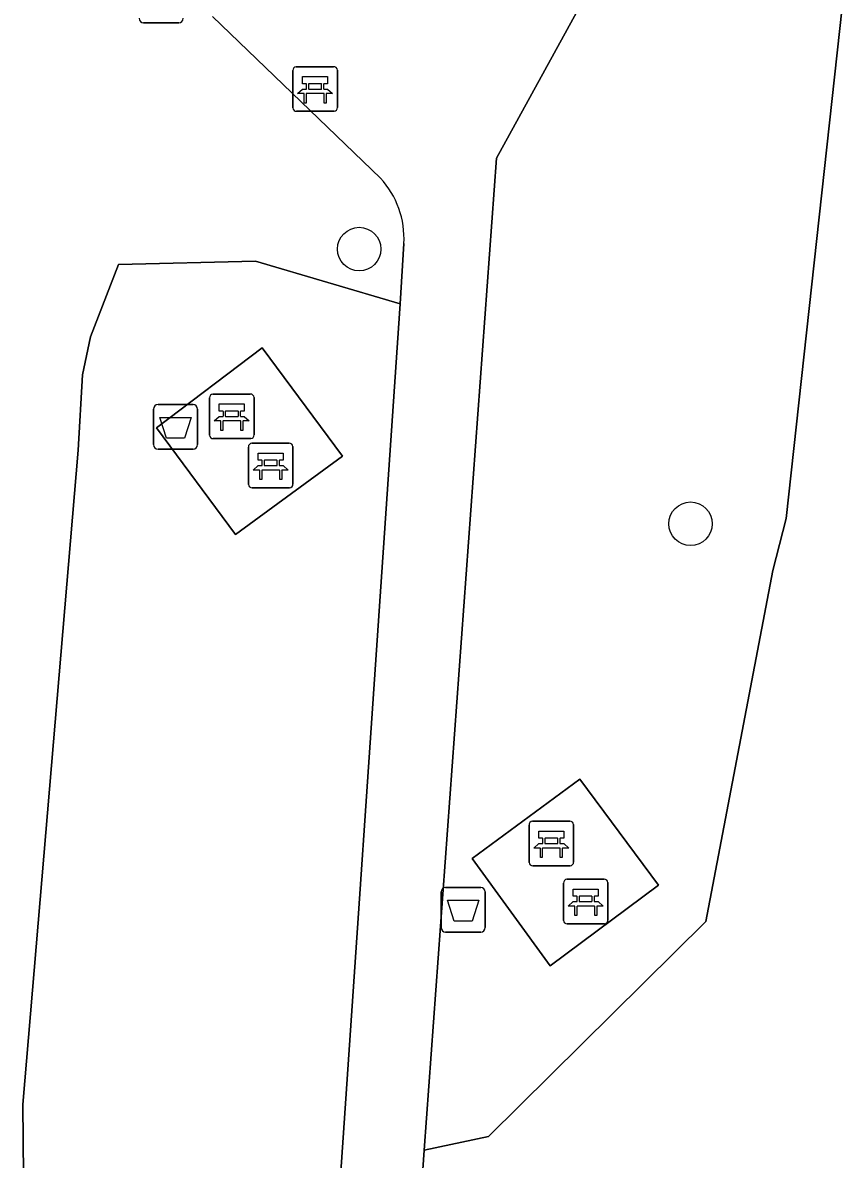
# Model space of a CAD drawing. Extents: x 159960 to 160866, y 382700 to 383354.
# Drawn here: x 160586.31 to 160604.74, y 382854.01 to 382879.56 of the extents above; entities that cross this region are included whole.
import ezdxf

# ---------------------------------------------------------------- set-up
doc = ezdxf.new("R2010")
doc.units = 0
for name, color, linetype in [('IMGEO_Afvalbak', 7, 'Continuous'), ('IMGEO_Bank', 7, 'Continuous'), ('IMGEO_Boom', 7, 'Continuous'), ('IMGEO_Groenvoorziening', 7, 'Continuous'), ('IMGEO_Voetpad_halfverhard', 7, 'Continuous'), ('IMGEO_Voetpad_open', 7, 'Continuous')]:
    doc.layers.add(name, color=color, linetype=linetype)

msp = doc.modelspace()

# ---------------------------------------------------------------- linework, layer by layer
at = {"layer": 'IMGEO_Afvalbak'}
for p, q in [((160589.819, 382879.56), (160589.029, 382879.56)), ((160589.029, 382879.56), (160589.819, 382879.56)), ((160589.254, 382870.074), (160589.254, 382870.874)), ((160589.254, 382870.874), (160589.254, 382870.074)), ((160589.354, 382870.974), (160590.144, 382870.974)), ((160590.144, 382870.974), (160589.354, 382870.974)), ((160590.244, 382870.874), (160590.244, 382870.074)), ((160590.244, 382870.074), (160590.244, 382870.874)), ((160590.144, 382869.974), (160589.354, 382869.974)), ((160589.354, 382869.974), (160590.144, 382869.974)), ((160595.822, 382860.116), (160596.612, 382860.116)), ((160596.612, 382860.116), (160595.822, 382860.116)), ((160595.722, 382859.216), (160595.722, 382860.016)), ((160595.722, 382860.016), (160595.722, 382859.216)), ((160596.712, 382860.016), (160596.712, 382859.216)), ((160596.712, 382859.216), (160596.712, 382860.016)), ((160596.612, 382859.116), (160595.822, 382859.116)), ((160595.822, 382859.116), (160596.612, 382859.116))]:
    msp.add_line(p, q, dxfattribs=at)
for points in [[(160589.397, 382870.688), (160590.101, 382870.688), (160589.952, 382870.218), (160589.546, 382870.218), (160589.397, 382870.688)], [(160595.865, 382859.83), (160596.569, 382859.83), (160596.42, 382859.36), (160596.014, 382859.36), (160595.865, 382859.83)]]:
    msp.add_lwpolyline(points, dxfattribs=at)
for centre, start, end in [((160589.029, 382879.66), 180, 270), ((160589.029, 382879.66), 180, 270), ((160589.819, 382879.66), 270, 0), ((160589.819, 382879.66), 270, 0), ((160589.354, 382870.874), 90, 180), ((160589.354, 382870.874), 90, 180), ((160590.144, 382870.874), 0, 90), ((160590.144, 382870.874), 360, 90), ((160589.354, 382870.074), 180, 270), ((160589.354, 382870.074), 180, 270), ((160590.144, 382870.074), 270, 0), ((160590.144, 382870.074), 270, 0), ((160595.822, 382860.016), 90, 180), ((160595.822, 382860.016), 90, 180), ((160596.612, 382860.016), 0, 90), ((160596.612, 382860.016), 360, 90), ((160595.822, 382859.216), 180, 270), ((160595.822, 382859.216), 180, 270), ((160596.612, 382859.216), 270, 0), ((160596.612, 382859.216), 270, 0)]:
    msp.add_arc(centre, 0.1, start, end, dxfattribs=at)
at = {"layer": 'IMGEO_Bank'}
for p, q in [((160592.462, 382878.57), (160593.303, 382878.57)), ((160593.303, 382878.57), (160592.462, 382878.57)), ((160592.387, 382877.645), (160592.387, 382878.486)), ((160592.387, 382878.486), (160592.387, 382877.645)), ((160593.387, 382878.495), (160593.387, 382877.654)), ((160593.387, 382877.654), (160593.387, 382878.495)), ((160592.696, 382878.076), (160592.696, 382878.182)), ((160592.74, 382878.182), (160592.74, 382878.076)), ((160593.028, 382878.188), (160592.746, 382878.188)), ((160592.746, 382878.07), (160593.028, 382878.07)), ((160593.034, 382878.076), (160593.034, 382878.182)), ((160593.078, 382878.182), (160593.078, 382878.076)), ((160593.084, 382877.968), (160592.691, 382877.968)), ((160593.312, 382877.57), (160592.471, 382877.57)), ((160592.471, 382877.57), (160593.312, 382877.57)), ((160590.514, 382870.285), (160590.514, 382871.126)), ((160590.514, 382871.126), (160590.514, 382870.285)), ((160590.589, 382871.21), (160591.43, 382871.21)), ((160591.43, 382871.21), (160590.589, 382871.21)), ((160591.514, 382871.135), (160591.514, 382870.294)), ((160591.514, 382870.294), (160591.514, 382871.135)), ((160591.211, 382870.608), (160590.818, 382870.608)), ((160590.823, 382870.716), (160590.823, 382870.822)), ((160590.867, 382870.822), (160590.867, 382870.716)), ((160591.155, 382870.828), (160590.873, 382870.828)), ((160590.873, 382870.71), (160591.155, 382870.71)), ((160591.161, 382870.716), (160591.161, 382870.822)), ((160591.205, 382870.822), (160591.205, 382870.716)), ((160591.439, 382870.21), (160590.598, 382870.21)), ((160590.598, 382870.21), (160591.439, 382870.21)), ((160591.463, 382870.105), (160592.304, 382870.105)), ((160592.304, 382870.105), (160591.463, 382870.105)), ((160591.388, 382869.18), (160591.388, 382870.021)), ((160591.388, 382870.021), (160591.388, 382869.18)), ((160592.388, 382870.03), (160592.388, 382869.189)), ((160592.388, 382869.189), (160592.388, 382870.03)), ((160591.697, 382869.611), (160591.697, 382869.717)), ((160591.741, 382869.717), (160591.741, 382869.611)), ((160592.029, 382869.723), (160591.747, 382869.723)), ((160591.747, 382869.605), (160592.029, 382869.605)), ((160592.035, 382869.611), (160592.035, 382869.717)), ((160592.079, 382869.717), (160592.079, 382869.611)), ((160592.085, 382869.503), (160591.692, 382869.503)), ((160592.313, 382869.105), (160591.472, 382869.105)), ((160591.472, 382869.105), (160592.313, 382869.105)), ((160597.698, 382860.68), (160597.698, 382861.521)), ((160597.698, 382861.521), (160597.698, 382860.68)), ((160597.773, 382861.605), (160598.614, 382861.605)), ((160598.614, 382861.605), (160597.773, 382861.605)), ((160598.698, 382861.53), (160598.698, 382860.689)), ((160598.698, 382860.689), (160598.698, 382861.53)), ((160598.007, 382861.111), (160598.007, 382861.217)), ((160598.051, 382861.217), (160598.051, 382861.111)), ((160598.339, 382861.223), (160598.057, 382861.223)), ((160598.345, 382861.111), (160598.345, 382861.217)), ((160598.389, 382861.217), (160598.389, 382861.111)), ((160598.395, 382861.003), (160598.002, 382861.003)), ((160598.057, 382861.105), (160598.339, 382861.105)), ((160598.623, 382860.605), (160597.782, 382860.605)), ((160597.782, 382860.605), (160598.623, 382860.605)), ((160598.472, 382859.376), (160598.472, 382860.217)), ((160598.472, 382860.217), (160598.472, 382859.376)), ((160598.547, 382860.301), (160599.388, 382860.301)), ((160599.388, 382860.301), (160598.547, 382860.301)), ((160599.472, 382860.226), (160599.472, 382859.385)), ((160599.472, 382859.385), (160599.472, 382860.226)), ((160598.781, 382859.807), (160598.781, 382859.913)), ((160598.825, 382859.913), (160598.825, 382859.807)), ((160599.113, 382859.919), (160598.831, 382859.919)), ((160599.119, 382859.807), (160599.119, 382859.913)), ((160599.163, 382859.913), (160599.163, 382859.807)), ((160599.169, 382859.699), (160598.776, 382859.699)), ((160598.831, 382859.801), (160599.113, 382859.801)), ((160599.397, 382859.301), (160598.556, 382859.301)), ((160598.556, 382859.301), (160599.397, 382859.301))]:
    msp.add_line(p, q, dxfattribs=at)
for points in [[(160592.69, 382878.188), (160592.604, 382878.188), (160592.604, 382878.349), (160593.167, 382878.349), (160593.167, 382878.188), (160593.084, 382878.188)], [(160592.634, 382877.968), (160592.492, 382877.968), (160592.604, 382878.07), (160592.69, 382878.07)], [(160593.084, 382878.07), (160593.167, 382878.07), (160593.279, 382877.968), (160593.14, 382877.968)], [(160592.684, 382877.961), (160592.684, 382877.754), (160592.641, 382877.754), (160592.641, 382877.961)], [(160593.134, 382877.961), (160593.134, 382877.754), (160593.09, 382877.754), (160593.09, 382877.961)], [(160590.817, 382870.828), (160590.731, 382870.828), (160590.731, 382870.989), (160591.294, 382870.989), (160591.294, 382870.828), (160591.211, 382870.828)], [(160590.761, 382870.608), (160590.619, 382870.608), (160590.731, 382870.71), (160590.817, 382870.71)], [(160590.811, 382870.601), (160590.811, 382870.394), (160590.768, 382870.394), (160590.768, 382870.601)], [(160591.211, 382870.71), (160591.294, 382870.71), (160591.406, 382870.608), (160591.267, 382870.608)], [(160591.261, 382870.601), (160591.261, 382870.394), (160591.217, 382870.394), (160591.217, 382870.601)], [(160591.691, 382869.723), (160591.605, 382869.723), (160591.605, 382869.884), (160592.168, 382869.884), (160592.168, 382869.723), (160592.085, 382869.723)], [(160591.635, 382869.503), (160591.493, 382869.503), (160591.605, 382869.605), (160591.691, 382869.605)], [(160592.085, 382869.605), (160592.168, 382869.605), (160592.28, 382869.503), (160592.141, 382869.503)], [(160591.685, 382869.496), (160591.685, 382869.289), (160591.642, 382869.289), (160591.642, 382869.496)], [(160592.135, 382869.496), (160592.135, 382869.289), (160592.091, 382869.289), (160592.091, 382869.496)], [(160598.001, 382861.223), (160597.915, 382861.223), (160597.915, 382861.384), (160598.478, 382861.384), (160598.478, 382861.223), (160598.395, 382861.223)], [(160597.945, 382861.003), (160597.803, 382861.003), (160597.915, 382861.105), (160598.001, 382861.105)], [(160597.995, 382860.996), (160597.995, 382860.789), (160597.952, 382860.789), (160597.952, 382860.996)], [(160598.395, 382861.105), (160598.478, 382861.105), (160598.59, 382861.003), (160598.451, 382861.003)], [(160598.445, 382860.996), (160598.445, 382860.789), (160598.401, 382860.789), (160598.401, 382860.996)], [(160598.775, 382859.919), (160598.689, 382859.919), (160598.689, 382860.08), (160599.252, 382860.08), (160599.252, 382859.919), (160599.169, 382859.919)], [(160598.719, 382859.699), (160598.577, 382859.699), (160598.689, 382859.801), (160598.775, 382859.801)], [(160598.769, 382859.692), (160598.769, 382859.485), (160598.726, 382859.485), (160598.726, 382859.692)], [(160599.169, 382859.801), (160599.252, 382859.801), (160599.364, 382859.699), (160599.225, 382859.699)], [(160599.219, 382859.692), (160599.219, 382859.485), (160599.175, 382859.485), (160599.175, 382859.692)]]:
    msp.add_lwpolyline(points, dxfattribs=at)
for centre, radius, start, end in [((160592.465, 382878.492), 0.0779, 92.4484, 184.2845), ((160592.465, 382878.492), 0.0779, 92.4484, 184.2845), ((160593.309, 382878.492), 0.0779, 2.4484, 94.2845), ((160593.309, 382878.492), 0.0779, 2.4484, 94.2845), ((160592.689, 382878.181), 0.00671, 2.8957, 87.1043), ((160592.689, 382878.077), 0.00671, 272.8957, 357.1043), ((160592.746, 382878.181), 0.00671, 92.8957, 177.1043), ((160592.746, 382878.077), 0.00671, 182.8957, 267.1043), ((160593.028, 382878.181), 0.00671, 2.8957, 87.1043), ((160593.028, 382878.077), 0.00671, 272.8957, 357.1043), ((160593.085, 382878.181), 0.00671, 92.8957, 177.1043), ((160593.085, 382878.077), 0.00671, 182.8957, 267.1043), ((160592.634, 382877.961), 0.00671, 2.8957, 87.1043), ((160592.691, 382877.961), 0.00671, 92.8957, 177.1043), ((160593.083, 382877.961), 0.00671, 2.8957, 87.1043), ((160593.14, 382877.961), 0.00671, 92.8957, 177.1043), ((160592.465, 382877.648), 0.0779, 182.4484, 274.2845), ((160592.465, 382877.648), 0.0779, 182.4484, 274.2845), ((160593.309, 382877.648), 0.0779, 272.4484, 4.2845), ((160593.309, 382877.648), 0.0779, 272.4484, 4.2845), ((160590.592, 382871.132), 0.0779, 92.4484, 184.2845), ((160590.592, 382871.132), 0.0779, 92.4484, 184.2845), ((160591.436, 382871.132), 0.0779, 2.4484, 94.2845), ((160591.436, 382871.132), 0.0779, 2.4484, 94.2845), ((160590.761, 382870.601), 0.00671, 2.8957, 87.1043), ((160590.818, 382870.601), 0.00671, 92.8957, 177.1043), ((160590.816, 382870.821), 0.00671, 2.8957, 87.1043), ((160590.816, 382870.717), 0.00671, 272.8957, 357.1043), ((160590.873, 382870.821), 0.00671, 92.8957, 177.1043), ((160590.873, 382870.717), 0.00671, 182.8957, 267.1043), ((160591.155, 382870.821), 0.00671, 2.8957, 87.1043), ((160591.155, 382870.717), 0.00671, 272.8957, 357.1043), ((160591.212, 382870.821), 0.00671, 92.8957, 177.1043), ((160591.212, 382870.717), 0.00671, 182.8957, 267.1043), ((160591.21, 382870.601), 0.00671, 2.8957, 87.1043), ((160591.267, 382870.601), 0.00671, 92.8957, 177.1043), ((160590.592, 382870.288), 0.0779, 182.4484, 274.2845), ((160590.592, 382870.288), 0.0779, 182.4484, 274.2845), ((160591.466, 382870.027), 0.0779, 92.4484, 184.2845), ((160591.466, 382870.027), 0.0779, 92.4484, 184.2845), ((160591.436, 382870.288), 0.0779, 272.4484, 4.2845), ((160591.436, 382870.288), 0.0779, 272.4484, 4.2845), ((160592.31, 382870.027), 0.0779, 2.4484, 94.2845), ((160592.31, 382870.027), 0.0779, 2.4484, 94.2845), ((160591.69, 382869.716), 0.00671, 2.8957, 87.1043), ((160591.69, 382869.612), 0.00671, 272.8957, 357.1043), ((160591.747, 382869.716), 0.00671, 92.8957, 177.1043), ((160591.747, 382869.612), 0.00671, 182.8957, 267.1043), ((160592.029, 382869.716), 0.00671, 2.8957, 87.1043), ((160592.029, 382869.612), 0.00671, 272.8957, 357.1043), ((160592.086, 382869.716), 0.00671, 92.8957, 177.1043), ((160592.086, 382869.612), 0.00671, 182.8957, 267.1043), ((160591.635, 382869.496), 0.00671, 2.8957, 87.1043), ((160591.692, 382869.496), 0.00671, 92.8957, 177.1043), ((160592.084, 382869.496), 0.00671, 2.8957, 87.1043), ((160592.141, 382869.496), 0.00671, 92.8957, 177.1043), ((160591.466, 382869.183), 0.0779, 182.4484, 274.2845), ((160591.466, 382869.183), 0.0779, 182.4484, 274.2845), ((160592.31, 382869.183), 0.0779, 272.4484, 4.2845), ((160592.31, 382869.183), 0.0779, 272.4484, 4.2845), ((160597.776, 382861.527), 0.0779, 92.4484, 184.2845), ((160597.776, 382861.527), 0.0779, 92.4484, 184.2845), ((160598.62, 382861.527), 0.0779, 2.4484, 94.2845), ((160598.62, 382861.527), 0.0779, 2.4484, 94.2845), ((160598, 382861.216), 0.00671, 2.8957, 87.1043), ((160598.057, 382861.216), 0.00671, 92.8957, 177.1043), ((160598.339, 382861.216), 0.00671, 2.8957, 87.1043), ((160598.396, 382861.216), 0.00671, 92.8957, 177.1043), ((160597.945, 382860.996), 0.00671, 2.8957, 87.1043), ((160598.002, 382860.996), 0.00671, 92.8957, 177.1043), ((160598, 382861.112), 0.00671, 272.8957, 357.1043), ((160598.057, 382861.112), 0.00671, 182.8957, 267.1043), ((160598.339, 382861.112), 0.00671, 272.8957, 357.1043), ((160598.396, 382861.112), 0.00671, 182.8957, 267.1043), ((160598.394, 382860.996), 0.00671, 2.8957, 87.1043), ((160598.451, 382860.996), 0.00671, 92.8957, 177.1043), ((160597.776, 382860.683), 0.0779, 182.4484, 274.2845), ((160597.776, 382860.683), 0.0779, 182.4484, 274.2845), ((160598.62, 382860.683), 0.0779, 272.4484, 4.2845), ((160598.62, 382860.683), 0.0779, 272.4484, 4.2845), ((160598.55, 382860.223), 0.0779, 92.4484, 184.2845), ((160598.55, 382860.223), 0.0779, 92.4484, 184.2845), ((160599.394, 382860.223), 0.0779, 2.4484, 94.2845), ((160599.394, 382860.223), 0.0779, 2.4484, 94.2845), ((160598.774, 382859.912), 0.00671, 2.8957, 87.1043), ((160598.831, 382859.912), 0.00671, 92.8957, 177.1043), ((160599.113, 382859.912), 0.00671, 2.8957, 87.1043), ((160599.17, 382859.912), 0.00671, 92.8957, 177.1043), ((160598.719, 382859.692), 0.00671, 2.8957, 87.1043), ((160598.776, 382859.692), 0.00671, 92.8957, 177.1043), ((160598.774, 382859.808), 0.00671, 272.8957, 357.1043), ((160598.831, 382859.808), 0.00671, 182.8957, 267.1043), ((160599.113, 382859.808), 0.00671, 272.8957, 357.1043), ((160599.17, 382859.808), 0.00671, 182.8957, 267.1043), ((160599.168, 382859.692), 0.00671, 2.8957, 87.1043), ((160599.225, 382859.692), 0.00671, 92.8957, 177.1043), ((160598.55, 382859.379), 0.0779, 182.4484, 274.2845), ((160598.55, 382859.379), 0.0779, 182.4484, 274.2845), ((160599.394, 382859.379), 0.0779, 272.4484, 4.2845), ((160599.394, 382859.379), 0.0779, 272.4484, 4.2845)]:
    msp.add_arc(centre, radius, start, end, dxfattribs=at)
at = {"layer": 'IMGEO_Boom'}
for centre in [(160593.878, 382874.472), (160601.329, 382868.296)]:
    msp.add_circle(centre, 0.489, dxfattribs=at)
at = {"layer": 'IMGEO_Groenvoorziening'}
for points in [[(160604.158, 382889.523), (160601.439, 382884.667), (160604.741, 382879.907), (160603.48, 382868.417), (160603.181, 382867.242), (160601.671, 382859.356), (160596.788, 382854.522), (160595.339, 382854.214), (160594.946, 382848.571)], [(160594.356, 382876.066), (160590.576, 382879.7)], [(160586.835, 382844.22), (160586.376, 382845.092), (160588.204, 382846.106), (160588.676, 382845.246), (160590.338, 382846.172), (160589.829, 382848.83), (160587.583, 382849.245), (160587.243, 382849.354), (160586.836, 382849.623), (160586.531, 382850.005), (160586.36, 382850.462), (160586.312, 382855.237), (160587.56, 382869.949), (160587.655, 382871.645), (160587.838, 382872.498), (160588.464, 382874.123), (160591.543, 382874.196), (160594.797, 382873.239), (160594.884, 382874.595)], [(160593.127, 382848.793), (160594.797, 382873.239), (160591.543, 382874.196), (160588.464, 382874.123), (160587.838, 382872.498), (160587.655, 382871.645), (160587.56, 382869.949), (160586.312, 382855.237), (160586.36, 382850.462), (160586.531, 382850.005), (160586.836, 382849.623), (160587.243, 382849.354), (160587.583, 382849.245), (160589.829, 382848.83), (160590.338, 382846.172), (160592.099, 382847.115)]]:
    msp.add_lwpolyline(points, dxfattribs=at)
for points in [[(160601.439, 382884.667), (160596.968, 382876.515), (160595.339, 382854.214), (160596.788, 382854.522), (160601.671, 382859.356), (160603.181, 382867.242), (160603.48, 382868.417), (160604.741, 382879.907)], [(160591.097, 382868.054), (160589.321, 382870.455), (160591.695, 382872.253), (160593.499, 382869.814)], [(160600.607, 382860.17), (160598.173, 382858.356), (160596.419, 382860.768), (160598.838, 382862.556)]]:
    msp.add_lwpolyline(points, close=True, dxfattribs=at)
msp.add_arc((160592.868, 382874.702), 2.019, 356.9725, 42.5177, dxfattribs=at)
at = {"layer": 'IMGEO_Voetpad_halfverhard'}
for points in [[(160594.946, 382848.571), (160595.339, 382854.214), (160596.968, 382876.515), (160601.439, 382884.667)], [(160590.576, 382879.7), (160594.356, 382876.066)], [(160594.884, 382874.595), (160594.797, 382873.239), (160593.127, 382848.793)]]:
    msp.add_lwpolyline(points, dxfattribs=at)
msp.add_arc((160592.868, 382874.702), 2.019, 356.9725, 42.5177, dxfattribs=at)
at = {"layer": 'IMGEO_Voetpad_open'}
for points in [[(160591.097, 382868.054), (160593.499, 382869.814), (160591.695, 382872.253), (160589.321, 382870.455)], [(160598.173, 382858.356), (160600.607, 382860.17), (160598.838, 382862.556), (160596.419, 382860.768)]]:
    msp.add_lwpolyline(points, close=True, dxfattribs=at)

doc.saveas('drawing.dxf')
